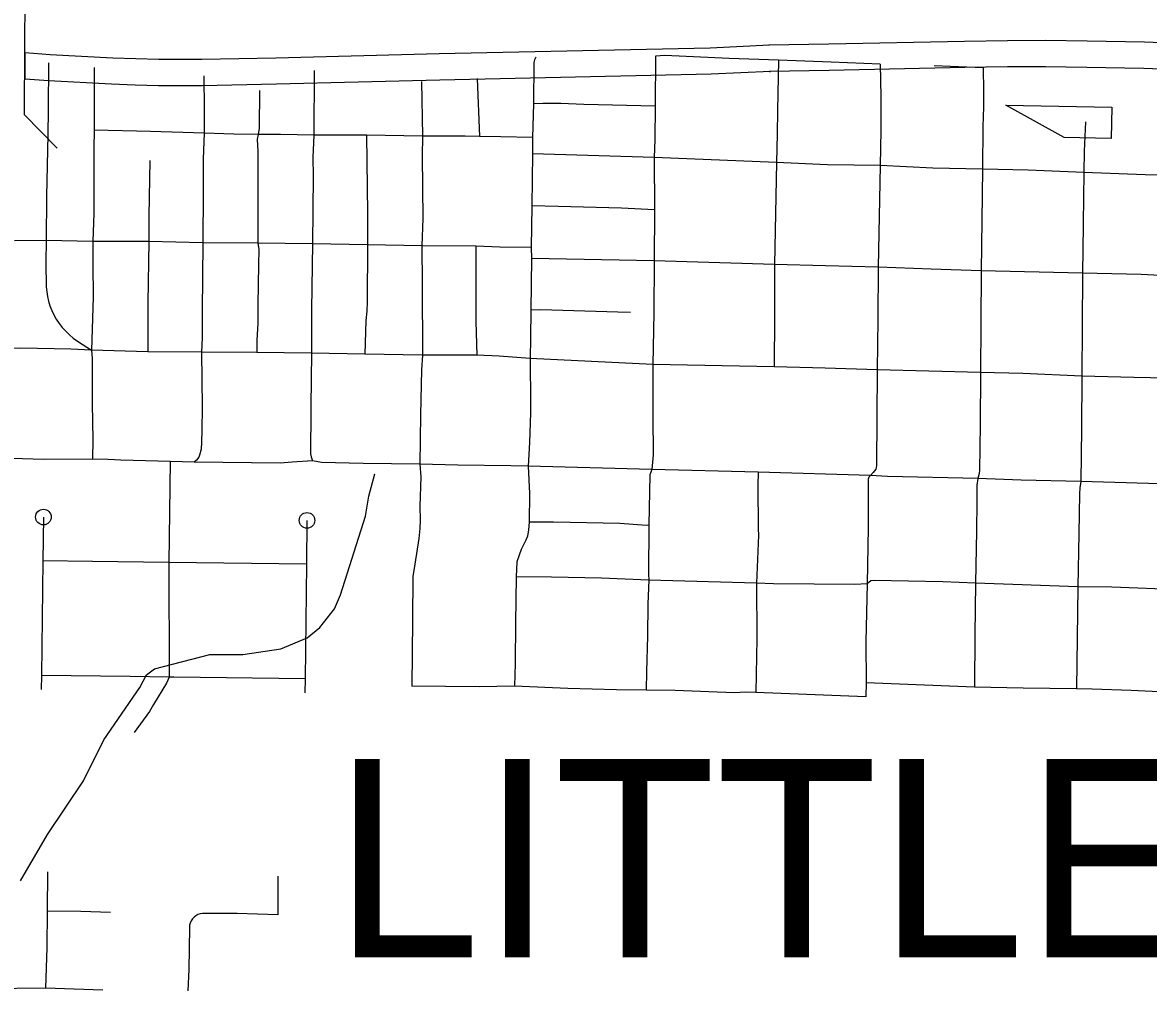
# Model space of a CAD drawing. Extents: x -19 to 366, y -4 to 359.
# Drawn here: x 151.971 to 152.654, y 190.584 to 191.169 of the extents above; entities that cross this region are included whole.
import ezdxf

# ---------------------------------------------------------------- set-up
doc = ezdxf.new("R2010")
doc.units = 0
for name, color, linetype in [('R_Border', 7, 'Continuous'), ('R_Exist Surface Annot', 7, 'Continuous'), ('R_Striping', 7, 'Continuous'), ('R_Survey Control', 7, 'Continuous'), ('R_Temp Easement', 7, 'Continuous'), ('R_Water', 7, 'Continuous'), ('R_Xsect Slope', 7, 'Continuous'), ('Sheet Fence', 7, 'Continuous')]:
    doc.layers.add(name, color=color, linetype=linetype)

msp = doc.modelspace()

# ---------------------------------------------------------------- linework, layer by layer
at = {"layer": 'R_Exist Surface Annot'}
msp.add_line((152.42385, 191.1395), (152.42462, 191.13952), dxfattribs=at)
for points in [[(152.42355, 191.15559), (152.45976, 191.15628), (152.54204, 191.158), (152.56802, 191.15841), (152.59118, 191.15842), (152.61639, 191.15802), (152.65107, 191.15742), (152.6774, 191.15646)], [(151.97297, 191.15101), (151.9881, 191.14993), (152.02605, 191.14786), (152.03999, 191.14735), (152.05398, 191.14704), (152.08004, 191.14706), (152.12483, 191.14787), (152.22373, 191.15034), (152.38796, 191.15395), (152.42388, 191.15561)], [(152.42462, 191.13952), (152.38851, 191.13786), (152.22411, 191.13425), (152.12517, 191.13178), (152.0802, 191.13096), (152.0538, 191.13094), (152.03952, 191.13126), (152.02532, 191.13178), (151.98708, 191.13386), (151.97305, 191.13487), (151.97297, 191.15101)], [(152.67681, 191.14037), (152.65064, 191.14132), (152.61612, 191.14192), (152.59105, 191.14232), (152.56815, 191.14231), (152.54233, 191.1419), (152.46009, 191.14019), (152.42385, 191.1395)]]:
    msp.add_lwpolyline(points, dxfattribs=at)
at = {"layer": 'R_Striping'}
for points in [[(152.28233, 191.14829), (152.28146, 191.14661), (152.2812, 191.14505), (152.28098, 191.11991)], [(152.35476, 191.14891), (152.35461, 191.11852)], [(152.42946, 191.1464), (152.3995, 191.14736), (152.36053, 191.14926), (152.35476, 191.14891)], [(152.42946, 191.1464), (152.42876, 191.11599)], [(152.46129, 191.1451), (152.42946, 191.1464)], [(152.49099, 191.14406), (152.46129, 191.1451)], [(152.49099, 191.14406), (152.4914, 191.12427), (152.49129, 191.10404), (152.49091, 191.08265)], [(152.5534, 191.14175), (152.52369, 191.14297)], [(152.01473, 191.14204), (152.01471, 191.1041)], [(152.08129, 191.13696), (152.08147, 191.11666), (152.08146, 191.10212)], [(152.14798, 191.14011), (152.1478, 191.10104)], [(152.5534, 191.14175), (152.55349, 191.12771), (152.55353, 191.11832), (152.55332, 191.1118)], [(152.21317, 191.13354), (152.21359, 191.10039)], [(152.24679, 191.13534), (152.24815, 191.10015)], [(152.115, 191.12794), (152.11466, 191.1052), (152.11409, 191.10148)], [(152.28098, 191.11991), (152.28038, 191.09962)], [(152.35461, 191.11852), (152.31149, 191.11965), (152.2975, 191.12017), (152.28656, 191.12022), (152.28098, 191.11991)], [(152.35461, 191.11852), (152.35447, 191.09841), (152.35409, 191.08742)], [(152.42876, 191.11599), (152.4286, 191.10174), (152.42814, 191.08447)], [(152.55332, 191.1118), (152.55313, 191.10623), (152.55291, 191.0804)], [(152.61529, 191.10906), (152.61454, 191.09123), (152.61443, 191.07836)], [(152.01471, 191.1041), (152.01469, 191.10295), (152.01456, 191.09401), (152.01453, 191.05377), (152.01403, 191.03657)], [(152.04881, 191.10325), (152.01471, 191.1041)], [(152.08146, 191.10212), (152.04881, 191.10325)], [(152.08146, 191.10212), (152.08081, 191.08661), (152.08088, 191.06677), (152.08051, 191.03574)], [(152.11409, 191.10148), (152.0994, 191.10155), (152.08146, 191.10212)], [(152.11409, 191.10148), (152.11358, 191.09864), (152.11397, 191.09113), (152.114, 191.03551)], [(152.1478, 191.10104), (152.12764, 191.1014), (152.11409, 191.10148)], [(152.1478, 191.10104), (152.14733, 191.0875), (152.14739, 191.0761), (152.1471, 191.03524)], [(152.17973, 191.10092), (152.1478, 191.10104)], [(152.17973, 191.10092), (152.18041, 191.05359), (152.18039, 191.03462)], [(152.21359, 191.10039), (152.17973, 191.10092)], [(152.21359, 191.10039), (152.21346, 191.08823), (152.2139, 191.05053), (152.21328, 191.034)], [(152.24815, 191.10015), (152.23957, 191.10032), (152.21359, 191.10039)], [(152.28038, 191.09962), (152.26119, 191.09991), (152.24815, 191.10015)], [(152.28038, 191.09962), (152.28032, 191.08968)], [(152.28032, 191.08968), (152.27989, 191.05813)], [(152.35409, 191.08742), (152.28032, 191.08968)], [(152.04856, 191.08566), (152.04792, 191.05219), (152.04784, 191.0367)], [(152.35409, 191.08742), (152.35428, 191.05583)], [(152.42814, 191.08447), (152.35409, 191.08742)], [(152.42814, 191.08447), (152.42694, 191.02271)], [(152.459, 191.08296), (152.42814, 191.08447)], [(152.49091, 191.08265), (152.459, 191.08296)], [(152.49091, 191.08265), (152.48977, 191.02104)], [(152.52284, 191.08092), (152.49091, 191.08265)], [(152.55291, 191.0804), (152.52284, 191.08092)], [(152.55291, 191.0804), (152.55264, 191.04926)], [(152.61443, 191.07836), (152.58066, 191.0798), (152.55291, 191.0804)], [(152.61443, 191.07836), (152.6139, 191.04777)], [(152.67646, 191.07686), (152.65142, 191.07702), (152.61443, 191.07836)], [(152.27989, 191.05813), (152.27948, 191.03307)], [(152.35428, 191.05583), (152.33431, 191.05673), (152.29581, 191.05786), (152.27989, 191.05813)], [(152.35428, 191.05583), (152.35395, 191.02493)], [(152.55264, 191.04926), (152.55224, 191.01879)], [(152.6139, 191.04777), (152.61388, 191.04624), (152.61353, 191.01744)], [(151.98568, 191.03729), (151.96643, 191.03701)], [(151.98568, 191.03729), (151.98556, 191.02394), (151.98572, 191.00911), (151.98599, 191.0062), (151.98646, 191.00331), (151.98714, 191.00045), (151.988, 190.99765), (151.98903, 190.99491), (151.99025, 190.99225), (151.99182, 190.98958), (151.99358, 190.98702), (151.99547, 190.98459), (151.99756, 190.98228), (151.99977, 190.98012), (152.00213, 190.97811), (152.0046, 190.97626), (152.01313, 190.97071)], [(152.01403, 191.03657), (151.98568, 191.03729)], [(152.01403, 191.03657), (152.01392, 191.0228), (152.01411, 191.00283), (152.01313, 190.97071)], [(152.04784, 191.0367), (152.01403, 191.03657)], [(152.04784, 191.0367), (152.0472, 190.99956), (152.04724, 190.96986)], [(152.08051, 191.03574), (152.04784, 191.0367)], [(152.08051, 191.03574), (152.08028, 190.99438), (152.08012, 190.97826), (152.07983, 190.96952)], [(152.114, 191.03551), (152.08051, 191.03574)], [(152.114, 191.03551), (152.11449, 191.03178), (152.1143, 191.02245), (152.11383, 190.99843), (152.11391, 190.9872), (152.11327, 190.97695), (152.1134, 190.96946)], [(152.1471, 191.03524), (152.114, 191.03551)], [(152.1471, 191.03524), (152.14651, 190.99549), (152.14643, 190.96889)], [(152.18039, 191.03462), (152.1471, 191.03524)], [(152.18039, 191.03462), (152.18024, 191.00004), (152.17991, 190.99437), (152.17939, 190.98872), (152.17867, 190.96845)], [(152.21328, 191.034), (152.18039, 191.03462)], [(152.21328, 191.034), (152.2135, 191.01081), (152.21363, 190.96781)], [(152.24593, 191.03371), (152.21328, 191.034)], [(152.24593, 191.03371), (152.24605, 190.98825), (152.24659, 190.96786)], [(152.27948, 191.03307), (152.26048, 191.03327), (152.24593, 191.03371)], [(152.27948, 191.03307), (152.2798, 191.02627)], [(152.2798, 191.02627), (152.27932, 190.99497)], [(152.35395, 191.02493), (152.2798, 191.02627)], [(152.35395, 191.02493), (152.3539, 190.99341)], [(152.42694, 191.02271), (152.35395, 191.02493)], [(152.42694, 191.02271), (152.42698, 190.99128)], [(152.45777, 191.02185), (152.42694, 191.02271)], [(152.48977, 191.02104), (152.45777, 191.02185)], [(152.48977, 191.02104), (152.48953, 190.98958)], [(152.52192, 191.01988), (152.48977, 191.02104)], [(152.55224, 191.01879), (152.52192, 191.01988)], [(152.55224, 191.01879), (152.55199, 190.98721)], [(152.61353, 191.01744), (152.55224, 191.01879)], [(152.61353, 191.01744), (152.6134, 190.98533)], [(152.67572, 191.01523), (152.64901, 191.01666), (152.61353, 191.01744)], [(152.27932, 190.99497), (152.27915, 190.97824), (152.27886, 190.96581)], [(152.33977, 190.99365), (152.33197, 190.99388), (152.29213, 190.99506), (152.28476, 190.99515), (152.27932, 190.99497)], [(152.3539, 190.99341), (152.35322, 190.96217)], [(152.42698, 190.99128), (152.42675, 190.9608)], [(152.48953, 190.98958), (152.48924, 190.95889)], [(152.55199, 190.98721), (152.55174, 190.95719)], [(152.6134, 190.98533), (152.61305, 190.95515)], [(152.01313, 190.97071), (152.00067, 190.97143), (151.97027, 190.97203), (151.96613, 190.9719)], [(152.01313, 190.97071), (152.01361, 190.96568), (152.01362, 190.93833)], [(152.04724, 190.96986), (152.01313, 190.97071)], [(152.07983, 190.96952), (152.04724, 190.96986)], [(152.07983, 190.96952), (152.08012, 190.93624)], [(152.1134, 190.96946), (152.07983, 190.96952)], [(152.14643, 190.96889), (152.1134, 190.96946)], [(152.14643, 190.96889), (152.14601, 190.9368)], [(152.17867, 190.96845), (152.14643, 190.96889)], [(152.21363, 190.96781), (152.17867, 190.96845)], [(152.21363, 190.96781), (152.21302, 190.95891), (152.21255, 190.93173)], [(152.24659, 190.96786), (152.21363, 190.96781)], [(152.27886, 190.96581), (152.26016, 190.96726), (152.24659, 190.96786)], [(152.27886, 190.96581), (152.27919, 190.93821), (152.27904, 190.93293)], [(152.35322, 190.96217), (152.27886, 190.96581)], [(152.35322, 190.96217), (152.3533, 190.93105)], [(152.42675, 190.9608), (152.35322, 190.96217)], [(152.45754, 190.95986), (152.42675, 190.9608)], [(152.48924, 190.95889), (152.45754, 190.95986)], [(152.48924, 190.95889), (152.48883, 190.90124), (152.4886, 190.89946), (152.48824, 190.89866), (152.48674, 190.89663), (152.48507, 190.89485)], [(152.55174, 190.95719), (152.48924, 190.95889)], [(152.55174, 190.95719), (152.55146, 190.92555)], [(152.61305, 190.95515), (152.57736, 190.95672), (152.55174, 190.95719)], [(152.61305, 190.95515), (152.613, 190.92344)], [(152.67491, 190.95371), (152.6446, 190.95431), (152.61305, 190.95515)], [(152.01362, 190.93833), (152.01389, 190.91675), (152.01371, 190.90472)], [(152.08012, 190.93624), (152.07999, 190.92218), (152.0798, 190.9151), (152.07951, 190.9108), (152.07857, 190.90719), (152.07809, 190.906), (152.07667, 190.90414), (152.07536, 190.90296)], [(152.14597, 190.93415), (152.14585, 190.90813), (152.14615, 190.9062), (152.14698, 190.90373)], [(152.14601, 190.9368), (152.14597, 190.93415)], [(152.21255, 190.93173), (152.21212, 190.90169)], [(152.27904, 190.93293), (152.27842, 190.9148), (152.27766, 190.90066)], [(152.3533, 190.93105), (152.35337, 190.90742), (152.35256, 190.89862)], [(152.55146, 190.92555), (152.55105, 190.89813), (152.55092, 190.89615), (152.55015, 190.89307)], [(152.613, 190.92344), (152.61259, 190.8913)], [(152.01371, 190.90472), (151.98406, 190.9045), (151.96507, 190.90519)], [(152.06083, 190.90338), (152.03101, 190.90428), (152.02316, 190.90465), (152.01371, 190.90472)], [(152.06083, 190.90338), (152.06005, 190.84227)], [(152.07536, 190.90296), (152.06083, 190.90338)], [(152.14698, 190.90373), (152.13464, 190.9029), (152.12753, 190.90242), (152.07536, 190.90296)], [(152.21212, 190.90169), (152.17765, 190.90222), (152.15259, 190.90286), (152.14698, 190.90373)], [(152.21212, 190.90169), (152.21258, 190.8942), (152.212, 190.87635), (152.21226, 190.86791), (152.2121, 190.8628), (152.21138, 190.85674), (152.20905, 190.84124), (152.20792, 190.83383), (152.20753, 190.80734), (152.20723, 190.76742)], [(152.27766, 190.90066), (152.26714, 190.90079), (152.23518, 190.90118), (152.21212, 190.90169)], [(152.27766, 190.90066), (152.27845, 190.88393), (152.27835, 190.86672)], [(152.35256, 190.89862), (152.27766, 190.90066)], [(152.35256, 190.89862), (152.3515, 190.89533), (152.35075, 190.8649)], [(152.41706, 190.89683), (152.35256, 190.89862)], [(152.41706, 190.89683), (152.41684, 190.88915), (152.41714, 190.86257)], [(152.48507, 190.89485), (152.41706, 190.89683)], [(152.48507, 190.89485), (152.4841, 190.89392), (152.48371, 190.89278), (152.48362, 190.86334)], [(152.55015, 190.89307), (152.49534, 190.89438), (152.48507, 190.89485)], [(152.55015, 190.89307), (152.54952, 190.88911), (152.54954, 190.87872), (152.54923, 190.86132)], [(152.61259, 190.8913), (152.57633, 190.89211), (152.55015, 190.89307)], [(152.61259, 190.8913), (152.61193, 190.88736), (152.6117, 190.88381), (152.6113, 190.85982)], [(152.67408, 190.8894), (152.61259, 190.8913)], [(151.98403, 190.86976), (151.98369, 190.84322)], [(152.1437, 190.86775), (152.14338, 190.84122)], [(152.27835, 190.86672), (152.27799, 190.86209), (152.27723, 190.8581), (152.27628, 190.85568), (152.27356, 190.85018), (152.27087, 190.84266), (152.27041, 190.83348)], [(152.35075, 190.8649), (152.34937, 190.86456), (152.33322, 190.86581), (152.29312, 190.8667), (152.27835, 190.86672)], [(152.35075, 190.8649), (152.35051, 190.83517), (152.35076, 190.83147)], [(152.48362, 190.86334), (152.48317, 190.82927)], [(152.41714, 190.86257), (152.41715, 190.85882), (152.41608, 190.82965)], [(152.54923, 190.86132), (152.54866, 190.82968)], [(152.6113, 190.85982), (152.61078, 190.82745)], [(151.98369, 190.84322), (151.98283, 190.77387)], [(152.06005, 190.84227), (152.01366, 190.84285), (151.98369, 190.84322)], [(152.06005, 190.84227), (152.06019, 190.7727)], [(152.14338, 190.84122), (152.06005, 190.84227)], [(152.14338, 190.84122), (152.14252, 190.77186)], [(152.27041, 190.83348), (152.26998, 190.80575), (152.26982, 190.78117), (152.26945, 190.76732)], [(152.35076, 190.83147), (152.32211, 190.83268), (152.2918, 190.83327), (152.27041, 190.83348)], [(152.35076, 190.83147), (152.35019, 190.81711), (152.34993, 190.79755)], [(152.41608, 190.82965), (152.35076, 190.83147)], [(152.41608, 190.82965), (152.41623, 190.79615)], [(152.48317, 190.82927), (152.47553, 190.82889), (152.4264, 190.82933), (152.41608, 190.82965)], [(152.48317, 190.82927), (152.48234, 190.7944)], [(152.54866, 190.82968), (152.52884, 190.8305), (152.48734, 190.83137), (152.48529, 190.83105), (152.48317, 190.82927)], [(152.54866, 190.82968), (152.54841, 190.79843)], [(152.61078, 190.82745), (152.54866, 190.82968)], [(152.61078, 190.82745), (152.61033, 190.7967)], [(152.67317, 190.82577), (152.63139, 190.82736), (152.61078, 190.82745)], [(152.34993, 190.79755), (152.34933, 190.77633), (152.34922, 190.76496)], [(152.41623, 190.79615), (152.41572, 190.76351)], [(152.54841, 190.79843), (152.54818, 190.76669)], [(152.61033, 190.7967), (152.60988, 190.76568)], [(152.48234, 190.7944), (152.48242, 190.76943)], [(151.98283, 190.77387), (151.98273, 190.76535)], [(152.06019, 190.7727), (152.03659, 190.77319), (151.98283, 190.77387)], [(152.06019, 190.7727), (152.05855, 190.76909), (152.05074, 190.75623), (152.04819, 190.75202), (152.03909, 190.73923)], [(152.14252, 190.77186), (152.06298, 190.77286), (152.06019, 190.7727)], [(152.14252, 190.77186), (152.14239, 190.76333)], [(152.48242, 190.76943), (152.48218, 190.76098)], [(152.54818, 190.76669), (152.48242, 190.76943)], [(152.26945, 190.76732), (152.24805, 190.76697), (152.20723, 190.76742)], [(152.34922, 190.76496), (152.33124, 190.76517), (152.30178, 190.76587), (152.26945, 190.76732)], [(152.41572, 190.76351), (152.40934, 190.76362), (152.40253, 190.7634), (152.36675, 190.76468), (152.34922, 190.76496)], [(152.48218, 190.76098), (152.41572, 190.76351)], [(152.57768, 190.7662), (152.54818, 190.76669)], [(152.60988, 190.76568), (152.57768, 190.7662)], [(152.64307, 190.76473), (152.61948, 190.76557), (152.60988, 190.76568)], [(152.67293, 190.76326), (152.64307, 190.76473)], [(151.98646, 190.655), (151.9862, 190.63122)], [(152.12599, 190.65223), (152.126, 190.6289)], [(151.9862, 190.63122), (151.986, 190.60914), (151.98534, 190.58446)], [(151.9862, 190.63122), (152.00676, 190.63101), (152.0247, 190.63054)], [(152.07432, 190.62639), (152.07353, 190.62521), (152.07295, 190.62391), (152.07257, 190.62254), (152.07242, 190.62112), (152.07202, 190.59588), (152.07153, 190.58286)], [(152.126, 190.6289), (152.10146, 190.62975), (152.08041, 190.62971), (152.07902, 190.62946), (152.07766, 190.62899), (152.07642, 190.62831), (152.07529, 190.62744), (152.07432, 190.62639)], [(151.98534, 190.58446), (151.95014, 190.58407)], [(152.01993, 190.58333), (151.98534, 190.58446)]]:
    msp.add_lwpolyline(points, dxfattribs=at)
for centre in [(151.98403, 190.86976), (152.1437, 190.86775)]:
    msp.add_circle(centre, 0.00473, dxfattribs=at)
at = {"layer": 'R_Survey Control'}
msp.add_lwpolyline([(151.98701, 191.14479), (151.98699, 191.11617), (151.9867, 191.10138), (151.98595, 191.06393), (151.98568, 191.03729)], dxfattribs=at)
at = {"layer": 'R_Temp Easement'}
msp.add_lwpolyline([(151.97023, 190.64939), (151.98658, 190.67746), (152.00834, 190.71), (152.02057, 190.73494), (152.04235, 190.76654), (152.04638, 190.77422), (152.05124, 190.77793), (152.08481, 190.78659), (152.10489, 190.78662), (152.12795, 190.78994), (152.14374, 190.79654), (152.15158, 190.80296), (152.16028, 190.81416), (152.16392, 190.82259), (152.17915, 190.8702), (152.1812, 190.8824), (152.18474, 190.89595)], dxfattribs=at)
at = {"layer": 'R_Water'}
for points in [[(151.9729, 191.21256), (151.97253, 191.15502)], [(151.97256, 191.15968), (151.97253, 191.15502), (151.97228, 191.11341)], [(151.97228, 191.11341), (151.99225, 191.09321)]]:
    msp.add_lwpolyline(points, dxfattribs=at)
at = {"layer": 'R_Xsect Slope'}
for p, q in [((152.60252, 191.09953), (152.56704, 191.11906)), ((152.56704, 191.11906), (152.63124, 191.11799)), ((152.63124, 191.11799), (152.63092, 191.09906)), ((152.63092, 191.09906), (152.60252, 191.09953))]:
    msp.add_line(p, q, dxfattribs=at)
at = {"layer": 'Sheet Fence'}
for points in [[(156.50946, 189.3937), (156.44759, 191.65634), (156.2114, 200.27623), (155.97446, 208.89626), (155.73678, 217.51643), (155.49836, 226.13674), (155.2592, 234.75719), (155.01929, 243.37778), (154.77865, 251.9985), (154.53727, 260.61937), (154.29515, 269.24038), (154.0523, 277.86152), (153.80871, 286.48281), (153.56438, 295.10424), (153.31933, 303.72581), (153.07354, 312.34752), (152.82702, 320.96938), (152.57978, 329.59137), (152.3318, 338.21351), (152.0831, 346.83579)], [(154.11585, 1.87092), (153.9063, 10.48743), (153.69602, 19.10409), (153.48501, 27.72087), (153.27327, 36.3378), (153.0608, 44.95486), (152.84759, 53.57206), (152.63366, 62.1894), (152.419, 70.80688), (152.20362, 79.42449), (151.98751, 88.04225), (151.77068, 96.66014), (151.55312, 105.27817), (151.33484, 113.89634), (151.11584, 122.51465), (150.89612, 131.13311), (150.67568, 139.7517), (150.45452, 148.37043), (150.23264, 156.98931), (150.01005, 165.60832), (149.78674, 174.22748), (149.56272, 182.84677), (149.33799, 191.46621), (149.11254, 200.0858), (148.88638, 208.70552), (148.65952, 217.32539), (148.43194, 225.9454), (148.20366, 234.56555), (147.97466, 243.18584), (147.74497, 251.80628), (147.51457, 260.42687), (147.28346, 269.04759), (147.05165, 277.66846), (146.81914, 286.28948), (146.58593, 294.91064), (146.35202, 303.53194), (146.11742, 312.15339), (145.88211, 320.77499), (145.64611, 329.39673), (145.40941, 338.01861), (145.17202, 346.64065)], [(0, 189.51617), (7.11214, 189.52059), (14.22427, 189.53386), (21.33637, 189.55597), (28.44845, 189.58693), (35.56048, 189.62672), (42.67245, 189.67537), (49.78436, 189.73285), (56.89619, 189.79918), (64.00793, 189.87436), (71.11958, 189.95838), (78.23111, 190.05124), (85.34253, 190.15294), (92.45381, 190.26349), (99.56495, 190.38288), (106.67593, 190.51112), (113.78675, 190.6482), (120.89739, 190.79412), (128.00785, 190.94888), (135.11811, 191.11248), (142.22816, 191.28493), (149.33799, 191.46621), (156.44759, 191.65634), (163.55694, 191.85531), (170.66605, 192.06312), (177.77489, 192.27977), (184.88345, 192.50526), (191.99173, 192.73959), (199.09971, 192.98276), (206.20739, 193.23477), (213.31474, 193.49561), (220.42177, 193.7653), (227.52845, 194.04382), (234.63479, 194.33118), (241.74076, 194.62738), (248.84635, 194.93241), (255.95157, 195.24628), (263.05638, 195.56898), (270.16079, 195.90052), (277.26478, 196.24089), (284.36834, 196.5901), (291.47147, 196.94814), (298.57414, 197.31501), (305.67635, 197.69072), (312.77809, 198.07525), (319.87934, 198.46862), (326.9801, 198.87082), (334.08035, 199.28185), (341.18009, 199.7017)], [(0, 180.89994), (7.12284, 180.90436), (14.24566, 180.9176), (21.36847, 180.93968), (28.49124, 180.97058), (35.61397, 181.01031), (42.73664, 181.05888), (49.85925, 181.11627), (56.98178, 181.18249), (64.10422, 181.25754), (71.22656, 181.34142), (78.3488, 181.43413), (85.47091, 181.53567), (92.5929, 181.64603), (99.71474, 181.76523), (106.83643, 181.89325), (113.95795, 182.0301), (121.0793, 182.17578), (128.20046, 182.33029), (135.32143, 182.49362), (142.44218, 182.66579), (149.56272, 182.84677), (156.68303, 183.03659), (163.8031, 183.23523), (170.92291, 183.4427), (178.04247, 183.65899), (185.16175, 183.88411), (192.28074, 184.11805), (199.39944, 184.36082), (206.51784, 184.61242), (213.63591, 184.87283), (220.75366, 185.14207), (227.87107, 185.42014), (234.98813, 185.70702), (242.10483, 186.00273), (249.22115, 186.30726), (256.33709, 186.62061), (263.45264, 186.94279), (270.56779, 187.27378), (277.68251, 187.61359), (284.79682, 187.96222), (291.91068, 188.31967), (299.02409, 188.68594), (306.13705, 189.06103), (313.24954, 189.44494), (320.36154, 189.83766), (327.47305, 190.23919), (334.58406, 190.64954), (341.69455, 191.06871)]]:
    msp.add_spline(points, degree=3, dxfattribs=at)

# ---------------------------------------------------------------- texts
at = {"layer": 'R_Border'}
msp.add_text('LITTLE ROCK', height=0.12, dxfattribs=at).set_placement((152.15957, 190.60319))

doc.saveas('drawing.dxf')
